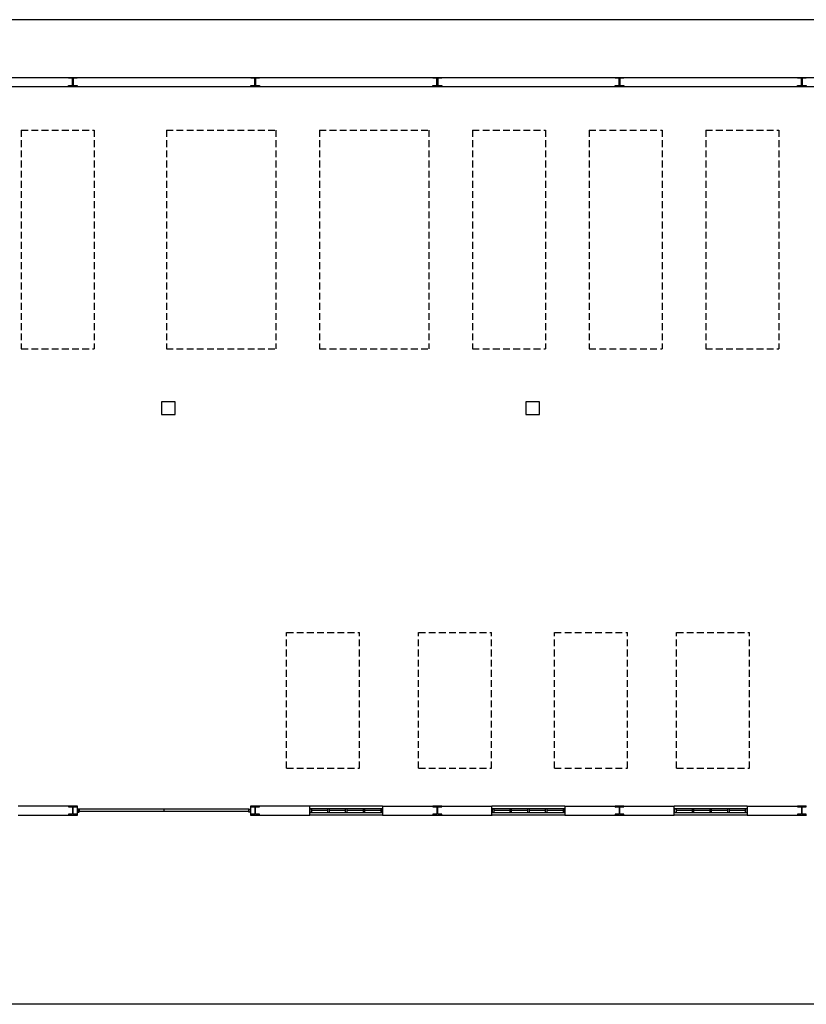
# Model space of a CAD drawing. Header units: millimetres. Extents: x -559 to 10735, y -2326 to 222.
# Tile 498 of 656: x 3952 to 4068, y -1431 to -1286. Entities that reach past the tile are written whole.
import ezdxf

# ---------------------------------------------------------------- set-up
doc = ezdxf.new("R2010")
doc.units = ezdxf.units.MM
doc.header["$LTSCALE"] = 4
doc.linetypes.add('HIDDEN', pattern=[0.375, 0.25, -0.125])
doc.layers.add('Extremos da Area Total', color=253, linetype='Continuous')
doc.layers.add('Planta Baixa', color=251, linetype='Continuous')

# ---------------------------------------------------------------- blocks, each defined once
blk = doc.blocks.new('AUW01D3S-flat-22-flat-1')
at = {"color": 9}
for p, q in [((0, 0.125), (-2, 0.125)), ((0, -0.125), (-2, -0.125))]:
    blk.add_line(p, q, dxfattribs=at)
blk = doc.blocks.new('AUD18D1S-flat-52-flat-1')
at = {"color": 9}
for p, q in [((-2, -0.125), (-2, 0.125)), ((0, 0.125), (0, -0.125))]:
    blk.add_line(p, q, dxfattribs=at)
blk = doc.blocks.new('AUD19D1S-flat-52-flat-1')
at = {"color": 9}
for p, q in [((-2, 0), (-2, 0)), ((0, 0), (0, 0))]:
    blk.add_line(p, q, dxfattribs=at)
blk = doc.blocks.new('AUD37D1S-flat-152-flat-1')
at = {"color": 9}
for p, q in [((-0.05, 0.05), (-0.05, -0.05)), ((0, 0.05), (-0.05, 0.05)), ((0, -0.05), (0, 0.05)), ((-0.05, -0.05), (0, -0.05))]:
    blk.add_line(p, q, dxfattribs=at)
at = {"color": 9, "width": 0.5, "flags": 3}
for p in [(-0.05, 0), (-0.05, -0.05)]:
    blk.add_attdef('JAMBPT', p, '', height=0.01, rotation=180, dxfattribs=at)
at = {"color": 9, "oblique": 36.8699, "width": 1.25, "flags": 3}
for p in [(-0.05, 0.05), (-0.05, 0), (-0.05, -0.05)]:
    blk.add_attdef('JAMBPT', p, '', height=0.00632, rotation=243.4349, dxfattribs=at)
blk = doc.blocks.new('AUD37D1S-flat-151-flat-1')
at = {"color": 9}
for p, q in [((0, -0.05), (0, 0.05)), ((0, 0.05), (0.05, 0.05)), ((0.05, 0.05), (0.05, -0.05)), ((0.05, -0.05), (0, -0.05))]:
    blk.add_line(p, q, dxfattribs=at)
at = {"color": 9, "text_generation_flag": 4, "width": 1.25, "flags": 3}
for p in [(0.05, 0.05), (0.05, 0), (0.05, -0.05)]:
    blk.add_attdef('JAMBPT', p, '', height=0.00632, rotation=296.5651, dxfattribs=at)
at = {"color": 9, "text_generation_flag": 4, "width": 0.5, "flags": 3}
for p in [(0.05, 0), (0.05, -0.05)]:
    blk.add_attdef('JAMBPT', p, '', height=0.01, dxfattribs=at)
blk = doc.blocks.new('AUD40D1S-flat-44-flat-1')
at = {"color": 9}
for p, q in [((-1, 0.05), (-1, -0.05)), ((1, 0.05), (-1, 0.05)), ((1, -0.05), (1, 0.05)), ((-1, -0.05), (1, -0.05))]:
    blk.add_line(p, q, dxfattribs=at)
blk = doc.blocks.new('AUD40D1S-flat-43-flat-1')
at = {"color": 9}
for p, q in [((-1, 0.05), (-1, -0.05)), ((1, 0.05), (-1, 0.05)), ((1, -0.05), (1, 0.05)), ((-1, -0.05), (1, -0.05))]:
    blk.add_line(p, q, dxfattribs=at)
blk = doc.blocks.new('AUD37D1S-flat-150-flat-1')
at = {"color": 9}
for p, q in [((-0.05, 0.05), (-0.05, -0.05)), ((0, 0.05), (-0.05, 0.05)), ((0, -0.05), (0, 0.05)), ((-0.05, -0.05), (0, -0.05))]:
    blk.add_line(p, q, dxfattribs=at)
at = {"color": 9, "width": 0.5, "flags": 3}
for p in [(-0.05, 0), (-0.05, -0.05)]:
    blk.add_attdef('JAMBPT', p, '', height=0.01, rotation=180, dxfattribs=at)
at = {"color": 9, "oblique": 36.8699, "width": 1.25, "flags": 3}
for p in [(-0.05, 0.05), (-0.05, 0), (-0.05, -0.05)]:
    blk.add_attdef('JAMBPT', p, '', height=0.00632, rotation=243.4349, dxfattribs=at)
blk = doc.blocks.new('AUD37D1S-flat-149-flat-1')
at = {"color": 9}
for p, q in [((-0.05, 0.05), (-0.05, -0.05)), ((0, 0.05), (-0.05, 0.05)), ((0, -0.05), (0, 0.05)), ((-0.05, -0.05), (0, -0.05))]:
    blk.add_line(p, q, dxfattribs=at)
at = {"color": 9, "width": 0.5, "flags": 3}
for p in [(-0.05, 0), (-0.05, -0.05)]:
    blk.add_attdef('JAMBPT', p, '', height=0.01, rotation=180, dxfattribs=at)
at = {"color": 9, "oblique": 36.8699, "width": 1.25, "flags": 3}
for p in [(-0.05, 0.05), (-0.05, 0), (-0.05, -0.05)]:
    blk.add_attdef('JAMBPT', p, '', height=0.00632, rotation=243.4349, dxfattribs=at)
blk = doc.blocks.new('AUD37D1S-flat-148-flat-1')
at = {"color": 9}
for p, q in [((-0.05, 0.05), (-0.05, -0.05)), ((0, 0.05), (-0.05, 0.05)), ((0, -0.05), (0, 0.05)), ((-0.05, -0.05), (0, -0.05))]:
    blk.add_line(p, q, dxfattribs=at)
at = {"color": 9, "width": 0.5, "flags": 3}
for p in [(-0.05, 0), (-0.05, -0.05)]:
    blk.add_attdef('JAMBPT', p, '', height=0.01, rotation=180, dxfattribs=at)
at = {"color": 9, "oblique": 36.8699, "width": 1.25, "flags": 3}
for p in [(-0.05, 0.05), (-0.05, 0), (-0.05, -0.05)]:
    blk.add_attdef('JAMBPT', p, '', height=0.00632, rotation=243.4349, dxfattribs=at)
blk = doc.blocks.new('AUW01D1S-flat-68-flat-1')
at = {"color": 9}
blk.add_line((0.21875, 0), (-0.21875, 0), dxfattribs=at)
blk = doc.blocks.new('AUW01D1S-flat-67-flat-1')
at = {"color": 9}
blk.add_line((0.21875, 0), (-0.21875, 0), dxfattribs=at)
blk = doc.blocks.new('AUW01D1S-flat-66-flat-1')
at = {"color": 9}
blk.add_line((0.21875, 0), (-0.21875, 0), dxfattribs=at)
blk = doc.blocks.new('AUW01D1S-flat-65-flat-1')
at = {"color": 9}
blk.add_line((0.21875, 0), (-0.21875, 0), dxfattribs=at)
blk = doc.blocks.new('AUW01D3S-flat-21-flat-1')
at = {"color": 9}
for p, q in [((0, 0.125), (-2, 0.125)), ((0, -0.125), (-2, -0.125))]:
    blk.add_line(p, q, dxfattribs=at)
blk = doc.blocks.new('AUD18D1S-flat-51-flat-1')
at = {"color": 9}
for p, q in [((-2, -0.125), (-2, 0.125)), ((0, 0.125), (0, -0.125))]:
    blk.add_line(p, q, dxfattribs=at)
blk = doc.blocks.new('AUD19D1S-flat-51-flat-1')
at = {"color": 9}
for p, q in [((-2, 0), (-2, 0)), ((0, 0), (0, 0))]:
    blk.add_line(p, q, dxfattribs=at)
blk = doc.blocks.new('AUD37D1S-flat-147-flat-1')
at = {"color": 9}
for p, q in [((-0.05, 0.05), (-0.05, -0.05)), ((0, 0.05), (-0.05, 0.05)), ((0, -0.05), (0, 0.05)), ((-0.05, -0.05), (0, -0.05))]:
    blk.add_line(p, q, dxfattribs=at)
at = {"color": 9, "width": 0.5, "flags": 3}
for p in [(-0.05, 0), (-0.05, -0.05)]:
    blk.add_attdef('JAMBPT', p, '', height=0.01, rotation=180, dxfattribs=at)
at = {"color": 9, "oblique": 36.8699, "width": 1.25, "flags": 3}
for p in [(-0.05, 0.05), (-0.05, 0), (-0.05, -0.05)]:
    blk.add_attdef('JAMBPT', p, '', height=0.00632, rotation=243.4349, dxfattribs=at)
blk = doc.blocks.new('AUD37D1S-flat-146-flat-1')
at = {"color": 9}
for p, q in [((0, -0.05), (0, 0.05)), ((0, 0.05), (0.05, 0.05)), ((0.05, 0.05), (0.05, -0.05)), ((0.05, -0.05), (0, -0.05))]:
    blk.add_line(p, q, dxfattribs=at)
at = {"color": 9, "text_generation_flag": 4, "width": 1.25, "flags": 3}
for p in [(0.05, 0.05), (0.05, 0), (0.05, -0.05)]:
    blk.add_attdef('JAMBPT', p, '', height=0.00632, rotation=296.5651, dxfattribs=at)
at = {"color": 9, "text_generation_flag": 4, "width": 0.5, "flags": 3}
for p in [(0.05, 0), (0.05, -0.05)]:
    blk.add_attdef('JAMBPT', p, '', height=0.01, dxfattribs=at)
blk = doc.blocks.new('AUD40D1S-flat-42-flat-1')
at = {"color": 9}
for p, q in [((-1, 0.05), (-1, -0.05)), ((1, 0.05), (-1, 0.05)), ((1, -0.05), (1, 0.05)), ((-1, -0.05), (1, -0.05))]:
    blk.add_line(p, q, dxfattribs=at)
blk = doc.blocks.new('AUD40D1S-flat-41-flat-1')
at = {"color": 9}
for p, q in [((-1, 0.05), (-1, -0.05)), ((1, 0.05), (-1, 0.05)), ((1, -0.05), (1, 0.05)), ((-1, -0.05), (1, -0.05))]:
    blk.add_line(p, q, dxfattribs=at)
blk = doc.blocks.new('AUD37D1S-flat-145-flat-1')
at = {"color": 9}
for p, q in [((-0.05, 0.05), (-0.05, -0.05)), ((0, 0.05), (-0.05, 0.05)), ((0, -0.05), (0, 0.05)), ((-0.05, -0.05), (0, -0.05))]:
    blk.add_line(p, q, dxfattribs=at)
at = {"color": 9, "width": 0.5, "flags": 3}
for p in [(-0.05, 0), (-0.05, -0.05)]:
    blk.add_attdef('JAMBPT', p, '', height=0.01, rotation=180, dxfattribs=at)
at = {"color": 9, "oblique": 36.8699, "width": 1.25, "flags": 3}
for p in [(-0.05, 0.05), (-0.05, 0), (-0.05, -0.05)]:
    blk.add_attdef('JAMBPT', p, '', height=0.00632, rotation=243.4349, dxfattribs=at)
blk = doc.blocks.new('AUD37D1S-flat-144-flat-1')
at = {"color": 9}
for p, q in [((-0.05, 0.05), (-0.05, -0.05)), ((0, 0.05), (-0.05, 0.05)), ((0, -0.05), (0, 0.05)), ((-0.05, -0.05), (0, -0.05))]:
    blk.add_line(p, q, dxfattribs=at)
at = {"color": 9, "width": 0.5, "flags": 3}
for p in [(-0.05, 0), (-0.05, -0.05)]:
    blk.add_attdef('JAMBPT', p, '', height=0.01, rotation=180, dxfattribs=at)
at = {"color": 9, "oblique": 36.8699, "width": 1.25, "flags": 3}
for p in [(-0.05, 0.05), (-0.05, 0), (-0.05, -0.05)]:
    blk.add_attdef('JAMBPT', p, '', height=0.00632, rotation=243.4349, dxfattribs=at)
blk = doc.blocks.new('AUD37D1S-flat-143-flat-1')
at = {"color": 9}
for p, q in [((-0.05, 0.05), (-0.05, -0.05)), ((0, 0.05), (-0.05, 0.05)), ((0, -0.05), (0, 0.05)), ((-0.05, -0.05), (0, -0.05))]:
    blk.add_line(p, q, dxfattribs=at)
at = {"color": 9, "width": 0.5, "flags": 3}
for p in [(-0.05, 0), (-0.05, -0.05)]:
    blk.add_attdef('JAMBPT', p, '', height=0.01, rotation=180, dxfattribs=at)
at = {"color": 9, "oblique": 36.8699, "width": 1.25, "flags": 3}
for p in [(-0.05, 0.05), (-0.05, 0), (-0.05, -0.05)]:
    blk.add_attdef('JAMBPT', p, '', height=0.00632, rotation=243.4349, dxfattribs=at)
blk = doc.blocks.new('AUW01D1S-flat-64-flat-1')
at = {"color": 9}
blk.add_line((0.21875, 0), (-0.21875, 0), dxfattribs=at)
blk = doc.blocks.new('AUW01D1S-flat-63-flat-1')
at = {"color": 9}
blk.add_line((0.21875, 0), (-0.21875, 0), dxfattribs=at)
blk = doc.blocks.new('AUW01D1S-flat-62-flat-1')
at = {"color": 9}
blk.add_line((0.21875, 0), (-0.21875, 0), dxfattribs=at)
blk = doc.blocks.new('AUW01D1S-flat-61-flat-1')
at = {"color": 9}
blk.add_line((0.21875, 0), (-0.21875, 0), dxfattribs=at)
blk = doc.blocks.new('AUW01D3S-flat-20-flat-1')
at = {"color": 9}
for p, q in [((0, 0.125), (-2, 0.125)), ((0, -0.125), (-2, -0.125))]:
    blk.add_line(p, q, dxfattribs=at)
blk = doc.blocks.new('AUD18D1S-flat-50-flat-1')
at = {"color": 9}
for p, q in [((-2, -0.125), (-2, 0.125)), ((0, 0.125), (0, -0.125))]:
    blk.add_line(p, q, dxfattribs=at)
blk = doc.blocks.new('AUD19D1S-flat-50-flat-1')
at = {"color": 9}
for p, q in [((-2, 0), (-2, 0)), ((0, 0), (0, 0))]:
    blk.add_line(p, q, dxfattribs=at)
blk = doc.blocks.new('AUD37D1S-flat-142-flat-1')
at = {"color": 9}
for p, q in [((-0.05, 0.05), (-0.05, -0.05)), ((0, 0.05), (-0.05, 0.05)), ((0, -0.05), (0, 0.05)), ((-0.05, -0.05), (0, -0.05))]:
    blk.add_line(p, q, dxfattribs=at)
at = {"color": 9, "width": 0.5, "flags": 3}
for p in [(-0.05, 0), (-0.05, -0.05)]:
    blk.add_attdef('JAMBPT', p, '', height=0.01, rotation=180, dxfattribs=at)
at = {"color": 9, "oblique": 36.8699, "width": 1.25, "flags": 3}
for p in [(-0.05, 0.05), (-0.05, 0), (-0.05, -0.05)]:
    blk.add_attdef('JAMBPT', p, '', height=0.00632, rotation=243.4349, dxfattribs=at)
blk = doc.blocks.new('AUD37D1S-flat-141-flat-1')
at = {"color": 9}
for p, q in [((0, -0.05), (0, 0.05)), ((0, 0.05), (0.05, 0.05)), ((0.05, 0.05), (0.05, -0.05)), ((0.05, -0.05), (0, -0.05))]:
    blk.add_line(p, q, dxfattribs=at)
at = {"color": 9, "text_generation_flag": 4, "width": 1.25, "flags": 3}
for p in [(0.05, 0.05), (0.05, 0), (0.05, -0.05)]:
    blk.add_attdef('JAMBPT', p, '', height=0.00632, rotation=296.5651, dxfattribs=at)
at = {"color": 9, "text_generation_flag": 4, "width": 0.5, "flags": 3}
for p in [(0.05, 0), (0.05, -0.05)]:
    blk.add_attdef('JAMBPT', p, '', height=0.01, dxfattribs=at)
blk = doc.blocks.new('AUD40D1S-flat-40-flat-1')
at = {"color": 9}
for p, q in [((-1, 0.05), (-1, -0.05)), ((1, 0.05), (-1, 0.05)), ((1, -0.05), (1, 0.05)), ((-1, -0.05), (1, -0.05))]:
    blk.add_line(p, q, dxfattribs=at)
blk = doc.blocks.new('AUD40D1S-flat-39-flat-1')
at = {"color": 9}
for p, q in [((-1, 0.05), (-1, -0.05)), ((1, 0.05), (-1, 0.05)), ((1, -0.05), (1, 0.05)), ((-1, -0.05), (1, -0.05))]:
    blk.add_line(p, q, dxfattribs=at)
blk = doc.blocks.new('AUD37D1S-flat-140-flat-1')
at = {"color": 9}
for p, q in [((-0.05, 0.05), (-0.05, -0.05)), ((0, 0.05), (-0.05, 0.05)), ((0, -0.05), (0, 0.05)), ((-0.05, -0.05), (0, -0.05))]:
    blk.add_line(p, q, dxfattribs=at)
at = {"color": 9, "width": 0.5, "flags": 3}
for p in [(-0.05, 0), (-0.05, -0.05)]:
    blk.add_attdef('JAMBPT', p, '', height=0.01, rotation=180, dxfattribs=at)
at = {"color": 9, "oblique": 36.8699, "width": 1.25, "flags": 3}
for p in [(-0.05, 0.05), (-0.05, 0), (-0.05, -0.05)]:
    blk.add_attdef('JAMBPT', p, '', height=0.00632, rotation=243.4349, dxfattribs=at)
blk = doc.blocks.new('AUD37D1S-flat-139-flat-1')
at = {"color": 9}
for p, q in [((-0.05, 0.05), (-0.05, -0.05)), ((0, 0.05), (-0.05, 0.05)), ((0, -0.05), (0, 0.05)), ((-0.05, -0.05), (0, -0.05))]:
    blk.add_line(p, q, dxfattribs=at)
at = {"color": 9, "width": 0.5, "flags": 3}
for p in [(-0.05, 0), (-0.05, -0.05)]:
    blk.add_attdef('JAMBPT', p, '', height=0.01, rotation=180, dxfattribs=at)
at = {"color": 9, "oblique": 36.8699, "width": 1.25, "flags": 3}
for p in [(-0.05, 0.05), (-0.05, 0), (-0.05, -0.05)]:
    blk.add_attdef('JAMBPT', p, '', height=0.00632, rotation=243.4349, dxfattribs=at)
blk = doc.blocks.new('AUD37D1S-flat-138-flat-1')
at = {"color": 9}
for p, q in [((-0.05, 0.05), (-0.05, -0.05)), ((0, 0.05), (-0.05, 0.05)), ((0, -0.05), (0, 0.05)), ((-0.05, -0.05), (0, -0.05))]:
    blk.add_line(p, q, dxfattribs=at)
at = {"color": 9, "width": 0.5, "flags": 3}
for p in [(-0.05, 0), (-0.05, -0.05)]:
    blk.add_attdef('JAMBPT', p, '', height=0.01, rotation=180, dxfattribs=at)
at = {"color": 9, "oblique": 36.8699, "width": 1.25, "flags": 3}
for p in [(-0.05, 0.05), (-0.05, 0), (-0.05, -0.05)]:
    blk.add_attdef('JAMBPT', p, '', height=0.00632, rotation=243.4349, dxfattribs=at)
blk = doc.blocks.new('AUW01D1S-flat-60-flat-1')
at = {"color": 9}
blk.add_line((0.21875, 0), (-0.21875, 0), dxfattribs=at)
blk = doc.blocks.new('AUW01D1S-flat-59-flat-1')
at = {"color": 9}
blk.add_line((0.21875, 0), (-0.21875, 0), dxfattribs=at)
blk = doc.blocks.new('AUW01D1S-flat-58-flat-1')
at = {"color": 9}
blk.add_line((0.21875, 0), (-0.21875, 0), dxfattribs=at)
blk = doc.blocks.new('AUW01D1S-flat-57-flat-1')
at = {"color": 9}
blk.add_line((0.21875, 0), (-0.21875, 0), dxfattribs=at)
blk = doc.blocks.new('AUD18D1S-flat-23-flat-1')
at = {"color": 9}
for p, q in [((0, -0.125), (0, 0.125)), ((4.75, 0.125), (4.75, -0.125))]:
    blk.add_line(p, q, dxfattribs=at)
blk = doc.blocks.new('AUD19D1S-flat-23-flat-1')
at = {"color": 9}
for p, q in [((0, 0), (0, 0)), ((4.75, 0), (4.75, 0))]:
    blk.add_line(p, q, dxfattribs=at)
blk = doc.blocks.new('AUD37D1S-flat-64-flat-1')
at = {"color": 9}
for p, q in [((0, 0.0375), (0, -0.0375)), ((0.05, 0.0375), (0, 0.0375)), ((0.05, -0.0375), (0.05, 0.0375)), ((0, -0.0375), (0.05, -0.0375))]:
    blk.add_line(p, q, dxfattribs=at)
at = {"color": 9, "oblique": 22.61986, "width": 1.083333, "flags": 3}
for p in [(0.05, 0.0375), (0.05, 0), (0.05, -0.0375)]:
    blk.add_attdef('JAMBPT', p, '', height=0.00588, rotation=56.30993, dxfattribs=at)
at = {"color": 9, "width": 0.666667, "flags": 3}
for p in [(0.05, 0.0375), (0.05, 0)]:
    blk.add_attdef('JAMBPT', p, '', height=0.0075, dxfattribs=at)
blk = doc.blocks.new('AUD37D1S-flat-63-flat-1')
at = {"color": 9}
for p, q in [((-0.05, 0.0375), (0, 0.0375)), ((-0.05, -0.0375), (-0.05, 0.0375)), ((0, 0.0375), (0, -0.0375)), ((0, -0.0375), (-0.05, -0.0375))]:
    blk.add_line(p, q, dxfattribs=at)
at = {"color": 9, "text_generation_flag": 4, "flags": 3}
for p, height, rotation, width in [((-0.05, 0.0375), 0.0075, 180, 0.666667), ((-0.05, 0), 0.0075, 180, 0.666667), ((-0.05, 0.0375), 0.00588, 123.69007, 1.083333), ((-0.05, 0), 0.00588, 123.69007, 1.083333), ((-0.05, -0.0375), 0.00588, 123.69007, 1.083333)]:
    blk.add_attdef('JAMBPT', p, '', height=height, rotation=rotation, dxfattribs=dict(at, width=width))
blk = doc.blocks.new('AUD41D1S-flat-13-flat-1')
at = {"color": 9}
for p, q in [((-2.375, 0.0375), (-2.375, -0.0375)), ((2.375, -0.0375), (2.375, 0.0375))]:
    blk.add_line(p, q, dxfattribs=at)
blk = doc.blocks.new('AUD10D1S-flat-2-flat-1')
at = {"color": 9}
for p, q in [((0, 0), (0, -0.05)), ((4.65, 0), (0, 0)), ((4.65, -0.05), (4.65, 0)), ((0, -0.05), (4.65, -0.05))]:
    blk.add_line(p, q, dxfattribs=at)

msp = doc.modelspace()

# ---------------------------------------------------------------- linework, layer by layer
at = {"layer": 'Extremos da Area Total'}
msp.add_lwpolyline([(3685.39, -1302.87), (3685.39, -1285.94), (4188.19, -1285.94), (4188.19, -1431.23), (3685.39, -1431.23), (3685.39, -1305.72)], dxfattribs=at)
at = {"layer": 'Planta Baixa'}
for p, q in [((3829.41, -1294.46), (4129, -1294.46)), ((3829.41, -1295.8), (4129, -1295.8)), ((3960.32, -1401.98), (3951.59, -1401.98)), ((3994.6, -1401.98), (3985.86, -1401.98)), ((4005.35, -1401.98), (4021.48, -1401.98)), ((4032.23, -1401.98), (4048.36, -1401.98)), ((4059.11, -1401.98), (4067.85, -1401.98)), ((3951.59, -1403.32), (3960.32, -1403.32)), ((3973.09, -1402.45), (3973.09, -1402.72)), ((3985.86, -1403.32), (3994.6, -1403.32)), ((4005.35, -1403.32), (4021.48, -1403.32)), ((4032.23, -1403.32), (4048.36, -1403.32)), ((4059.11, -1403.32), (4067.85, -1403.32))]:
    msp.add_line(p, q, dxfattribs=at)
at = {"layer": 'Planta Baixa', "linetype": 'HIDDEN'}
for p, q in [((3952.05, -1302.24), (3962.8, -1302.24)), ((3952.05, -1302.24), (3952.05, -1334.5)), ((3962.8, -1302.24), (3962.8, -1334.5)), ((3973.45, -1302.24), (3973.45, -1334.5)), ((3973.45, -1302.24), (3989.58, -1302.24)), ((3989.58, -1302.24), (3989.58, -1334.5)), ((3996.03, -1302.24), (4012.16, -1302.24)), ((3996.03, -1302.24), (3996.03, -1334.5)), ((4012.16, -1302.24), (4012.16, -1334.5)), ((4018.61, -1302.24), (4018.61, -1334.5)), ((4018.61, -1302.24), (4029.36, -1302.24)), ((4029.36, -1302.24), (4029.36, -1334.5)), ((4035.81, -1302.24), (4046.56, -1302.24)), ((4035.81, -1302.24), (4035.81, -1334.5)), ((4046.56, -1302.24), (4046.56, -1334.5)), ((4053.01, -1302.24), (4053.01, -1334.5)), ((4053.01, -1302.24), (4063.77, -1302.24)), ((4063.77, -1302.24), (4063.77, -1334.5)), ((3952.05, -1334.5), (3962.8, -1334.5)), ((3973.45, -1334.5), (3989.58, -1334.5)), ((3996.03, -1334.5), (4012.16, -1334.5)), ((4018.61, -1334.5), (4029.36, -1334.5)), ((4035.81, -1334.5), (4046.56, -1334.5)), ((4053.01, -1334.5), (4063.77, -1334.5)), ((3991.19, -1396.39), (3991.19, -1376.39)), ((3991.19, -1376.39), (4001.94, -1376.39)), ((4001.94, -1396.39), (4001.94, -1376.39)), ((4010.65, -1376.39), (4021.4, -1376.39)), ((4010.65, -1396.39), (4010.65, -1376.39)), ((4021.4, -1396.39), (4021.4, -1376.39)), ((4030.7, -1376.39), (4041.46, -1376.39)), ((4030.7, -1396.39), (4030.7, -1376.39)), ((4041.46, -1396.39), (4041.46, -1376.39)), ((4048.71, -1396.39), (4048.71, -1376.39)), ((4048.71, -1376.39), (4059.47, -1376.39)), ((4059.47, -1396.39), (4059.47, -1376.39)), ((3991.19, -1396.39), (4001.94, -1396.39)), ((4010.65, -1396.39), (4021.4, -1396.39)), ((4030.7, -1396.39), (4041.46, -1396.39)), ((4048.71, -1396.39), (4059.47, -1396.39))]:
    msp.add_line(p, q, dxfattribs=at)
at = {"layer": 'Planta Baixa'}
for points in [[(3960.3, -1294.48), (3960.3, -1294.59), (3959.76, -1294.59, 0.414214), (3959.71, -1294.64), (3959.71, -1295.61, 0.414214), (3959.76, -1295.67), (3960.3, -1295.67), (3960.3, -1295.77), (3959.01, -1295.77), (3959.01, -1295.67), (3959.54, -1295.67, 0.414214), (3959.6, -1295.61), (3959.6, -1294.64, 0.414214), (3959.54, -1294.59), (3959.01, -1294.59), (3959.01, -1294.48)], [(3987.18, -1294.48), (3987.18, -1294.59), (3986.64, -1294.59, 0.414214), (3986.59, -1294.64), (3986.59, -1295.61, 0.414214), (3986.64, -1295.67), (3987.18, -1295.67), (3987.18, -1295.77), (3985.89, -1295.77), (3985.89, -1295.67), (3986.43, -1295.67, 0.414214), (3986.48, -1295.61), (3986.48, -1294.64, 0.414214), (3986.43, -1294.59), (3985.89, -1294.59), (3985.89, -1294.48)], [(4014.06, -1294.48), (4014.06, -1294.59), (4013.52, -1294.59, 0.414214), (4013.47, -1294.64), (4013.47, -1295.61, 0.414214), (4013.52, -1295.67), (4014.06, -1295.67), (4014.06, -1295.77), (4012.77, -1295.77), (4012.77, -1295.67), (4013.31, -1295.67, 0.414214), (4013.36, -1295.61), (4013.36, -1294.64, 0.414214), (4013.31, -1294.59), (4012.77, -1294.59), (4012.77, -1294.48)], [(4040.94, -1294.49), (4040.94, -1294.59), (4040.41, -1294.59, 0.414214), (4040.35, -1294.64), (4040.35, -1295.61, 0.414214), (4040.4, -1295.67), (4040.94, -1295.67), (4040.94, -1295.78), (4039.65, -1295.77), (4039.65, -1295.66), (4040.19, -1295.66, 0.414214), (4040.24, -1295.61), (4040.24, -1294.64, 0.414214), (4040.19, -1294.59), (4039.65, -1294.59), (4039.65, -1294.48)], [(4067.82, -1294.48), (4067.82, -1294.59), (4067.28, -1294.59, 0.414214), (4067.23, -1294.64), (4067.23, -1295.61, 0.414214), (4067.28, -1295.67), (4067.82, -1295.67), (4067.82, -1295.77), (4066.53, -1295.77), (4066.53, -1295.67), (4067.07, -1295.67, 0.414214), (4067.12, -1295.61), (4067.12, -1294.64, 0.414214), (4067.07, -1294.59), (4066.53, -1294.59), (4066.53, -1294.48)], [(3960.3, -1403.3), (3960.3, -1403.19), (3959.76, -1403.19, -0.414214), (3959.71, -1403.14), (3959.71, -1402.17, -0.414214), (3959.76, -1402.11), (3960.3, -1402.11), (3960.3, -1402.01), (3959.01, -1402.01), (3959.01, -1402.11), (3959.54, -1402.11, -0.414214), (3959.6, -1402.17), (3959.6, -1403.14, -0.414214), (3959.54, -1403.19), (3959.01, -1403.19), (3959.01, -1403.3)], [(3987.18, -1403.3), (3987.18, -1403.19), (3986.64, -1403.19, -0.414214), (3986.59, -1403.14), (3986.59, -1402.17, -0.414214), (3986.64, -1402.11), (3987.18, -1402.11), (3987.18, -1402.01), (3985.89, -1402.01), (3985.89, -1402.11), (3986.43, -1402.11, -0.414214), (3986.48, -1402.17), (3986.48, -1403.14, -0.414214), (3986.43, -1403.19), (3985.89, -1403.19), (3985.89, -1403.3)], [(4014.06, -1403.3), (4014.06, -1403.19), (4013.52, -1403.19, -0.414214), (4013.47, -1403.14), (4013.47, -1402.17, -0.414214), (4013.52, -1402.11), (4014.06, -1402.11), (4014.06, -1402.01), (4012.77, -1402.01), (4012.77, -1402.11), (4013.31, -1402.11, -0.414214), (4013.36, -1402.17), (4013.36, -1403.14, -0.414214), (4013.31, -1403.19), (4012.77, -1403.19), (4012.77, -1403.3)], [(4040.94, -1403.29), (4040.94, -1403.19), (4040.41, -1403.19, -0.414214), (4040.35, -1403.14), (4040.35, -1402.17, -0.414214), (4040.4, -1402.11), (4040.94, -1402.11), (4040.94, -1402), (4039.65, -1402.01), (4039.65, -1402.12), (4040.19, -1402.11, -0.414214), (4040.24, -1402.17), (4040.24, -1403.14, -0.414214), (4040.19, -1403.19), (4039.65, -1403.19), (4039.65, -1403.3)], [(4067.82, -1403.3), (4067.82, -1403.19), (4067.28, -1403.19, -0.414214), (4067.23, -1403.14), (4067.23, -1402.17, -0.414214), (4067.28, -1402.11), (4067.82, -1402.11), (4067.82, -1402.01), (4066.53, -1402.01), (4066.53, -1402.11), (4067.07, -1402.11, -0.414214), (4067.12, -1402.17), (4067.12, -1403.14, -0.414214), (4067.07, -1403.19), (4066.53, -1403.19), (4066.53, -1403.3)]]:
    msp.add_lwpolyline(points, format="xyb", close=True, dxfattribs=at)
for points in [[(3972.72, -1344.2), (3974.73, -1344.2), (3974.73, -1342.35), (3972.72, -1342.35)], [(4026.49, -1344.2), (4028.49, -1344.2), (4028.49, -1342.35), (4026.49, -1342.35)]]:
    msp.add_lwpolyline(points, close=True, dxfattribs=at)

# ---------------------------------------------------------------- block references
at = {"layer": 'Planta Baixa', "xscale": 5.376215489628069, "yscale": 5.376215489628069, "zscale": 5.376215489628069}
for name, p in [('AUD18D1S-flat-23-flat-1', (3960.32, -1402.65)), ('AUW01D3S-flat-20-flat-1', (4005.35, -1402.65)), ('AUD18D1S-flat-50-flat-1', (4005.35, -1402.65)), ('AUW01D3S-flat-21-flat-1', (4032.23, -1402.65)), ('AUD18D1S-flat-51-flat-1', (4032.23, -1402.65)), ('AUW01D3S-flat-22-flat-1', (4059.11, -1402.65)), ('AUD18D1S-flat-52-flat-1', (4059.11, -1402.65)), ('AUD37D1S-flat-64-flat-1', (3960.32, -1402.65)), ('AUD41D1S-flat-13-flat-1', (3973.09, -1402.65)), ('AUD19D1S-flat-23-flat-1', (3960.32, -1402.65)), ('AUD10D1S-flat-2-flat-1', (3960.59, -1402.45)), ('AUD37D1S-flat-63-flat-1', (3985.86, -1402.65)), ('AUD37D1S-flat-141-flat-1', (3994.6, -1402.65)), ('AUD40D1S-flat-40-flat-1', (3999.97, -1402.65)), ('AUD40D1S-flat-39-flat-1', (3999.97, -1402.65)), ('AUD19D1S-flat-50-flat-1', (4005.35, -1402.65)), ('AUW01D1S-flat-57-flat-1', (3996.04, -1402.65)), ('AUD37D1S-flat-138-flat-1', (3997.49, -1402.65)), ('AUW01D1S-flat-58-flat-1', (3998.66, -1402.65)), ('AUD37D1S-flat-139-flat-1', (4000.11, -1402.65)), ('AUW01D1S-flat-59-flat-1', (4001.28, -1402.65)), ('AUD37D1S-flat-140-flat-1', (4002.73, -1402.65)), ('AUW01D1S-flat-60-flat-1', (4003.91, -1402.65)), ('AUD37D1S-flat-142-flat-1', (4005.35, -1402.65)), ('AUD37D1S-flat-146-flat-1', (4021.48, -1402.65)), ('AUD40D1S-flat-42-flat-1', (4026.86, -1402.65)), ('AUD40D1S-flat-41-flat-1', (4026.86, -1402.65)), ('AUD19D1S-flat-51-flat-1', (4032.23, -1402.65)), ('AUW01D1S-flat-61-flat-1', (4022.92, -1402.65)), ('AUD37D1S-flat-143-flat-1', (4024.37, -1402.65)), ('AUW01D1S-flat-62-flat-1', (4025.54, -1402.65)), ('AUD37D1S-flat-144-flat-1', (4026.99, -1402.65)), ('AUW01D1S-flat-63-flat-1', (4028.17, -1402.65)), ('AUD37D1S-flat-145-flat-1', (4029.61, -1402.65)), ('AUW01D1S-flat-64-flat-1', (4030.79, -1402.65)), ('AUD37D1S-flat-147-flat-1', (4032.23, -1402.65)), ('AUD37D1S-flat-151-flat-1', (4048.36, -1402.65)), ('AUD40D1S-flat-44-flat-1', (4053.74, -1402.65)), ('AUD40D1S-flat-43-flat-1', (4053.74, -1402.65)), ('AUD19D1S-flat-52-flat-1', (4059.11, -1402.65)), ('AUW01D1S-flat-65-flat-1', (4049.8, -1402.65)), ('AUD37D1S-flat-148-flat-1', (4051.25, -1402.65)), ('AUW01D1S-flat-66-flat-1', (4052.43, -1402.65)), ('AUD37D1S-flat-149-flat-1', (4053.87, -1402.65)), ('AUW01D1S-flat-67-flat-1', (4055.05, -1402.65)), ('AUD37D1S-flat-150-flat-1', (4056.49, -1402.65)), ('AUW01D1S-flat-68-flat-1', (4057.67, -1402.65)), ('AUD37D1S-flat-152-flat-1', (4059.11, -1402.65))]:
    msp.add_blockref(name, p, dxfattribs=at)

doc.saveas('drawing.dxf')
